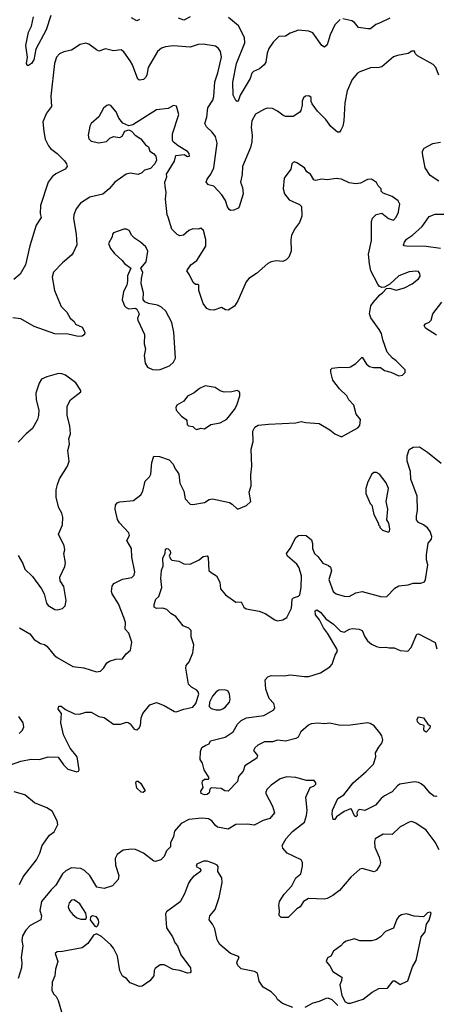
# Model space of a CAD drawing. Extents: x 1839239 to 1929705, y 762242 to 910352.
# Tile 301 of 429: x 1870797 to 1873993, y 857486 to 865042. Entities that reach past the tile are written whole.
import ezdxf

# ---------------------------------------------------------------- set-up
doc = ezdxf.new("R2010")
doc.units = 0

msp = doc.modelspace()

# ---------------------------------------------------------------- linework, layer by layer
at = {"layer": '0CON10XD'}
for points in [[(1871035.4, 865074.6), (1871000.4, 864965), (1870920, 864815), (1870904, 864735), (1870886.2, 864705), (1870865, 864690), (1870855, 864690), (1870848.8, 864705), (1870857.5, 864755), (1870844.1, 864845), (1870864.4, 864945), (1870887.3, 864992.7), (1870901.8, 865065)], [(1871715, 865044), (1871695, 865032.5), (1871655.4, 865055.4)], [(1872105, 865062.5), (1872055, 865037.8), (1872015, 865054.6)], [(1873255, 865044), (1873215, 865002), (1873177.8, 864925), (1873155, 864850), (1873135, 864832), (1873113.6, 864843.6), (1873045, 864940), (1873015, 864954.4), (1872935, 864962.2), (1872871.1, 864938.9), (1872835, 864916), (1872785, 864912.5), (1872740.9, 864869.1), (1872708.8, 864821.2), (1872694.2, 864785), (1872686.2, 864715), (1872673.3, 864695), (1872636.7, 864665), (1872590, 864645), (1872577.9, 864632.1), (1872565, 864590), (1872487, 864463), (1872473.8, 864416.2), (1872465, 864413.8), (1872455, 864421.2), (1872435, 864463.3), (1872431.4, 864561.4), (1872459.6, 864705), (1872523.6, 864865), (1872522.1, 864905), (1872475, 864994.2), (1872399.1, 865059.1)], [(1873637, 865053), (1873562.1, 865017.9), (1873530, 865005), (1873487.7, 864972.3), (1873468.3, 864971.7), (1873395, 864981.4), (1873365, 865020.8), (1873345, 865032.9), (1873275, 865048)], [(1874012, 864615), (1873988.6, 864675), (1873969.2, 864699.2), (1873847.5, 864765), (1873831.7, 864781.7), (1873825, 864800), (1873805, 864800), (1873777, 864783), (1873695, 864768), (1873665, 864755.8), (1873575, 864680.8), (1873555, 864674.2), (1873487.3, 864672.7), (1873405, 864642), (1873389.1, 864630.9), (1873347.3, 864582.7), (1873308.8, 864495), (1873291.5, 864405), (1873283.3, 864265), (1873275.4, 864224.6), (1873261.2, 864195), (1873250.7, 864179.3), (1873235, 864180), (1873182.8, 864222.8), (1873145, 864276), (1873080.9, 864340.9), (1873041.2, 864395), (1873033.8, 864415), (1873033.3, 864445), (1873015, 864458), (1872990, 864455), (1872975, 864442.5), (1872963.9, 864416.1), (1872963.3, 864385), (1872953.3, 864345), (1872945, 864332.5), (1872895, 864300), (1872835, 864300), (1872815, 864308.8), (1872775, 864340.8), (1872735, 864360), (1872695, 864363.3), (1872675, 864356.2), (1872605, 864315.7), (1872577.3, 864265), (1872572.9, 864215), (1872580.5, 864155), (1872577.3, 864105), (1872568.1, 864061.9), (1872506.7, 863915), (1872504.3, 863855), (1872491.4, 863795), (1872505.8, 863755), (1872510.8, 863705), (1872480, 863605), (1872472.5, 863595), (1872439.7, 863580.3), (1872415, 863578), (1872404.4, 863584.4), (1872390, 863605), (1872376, 863655), (1872348.1, 863698.1), (1872285, 863763.3), (1872243.9, 863773.9), (1872226.7, 863795), (1872235, 863817.5), (1872264.2, 863855.8), (1872285.7, 863905), (1872311.1, 864095), (1872298.9, 864145), (1872271.9, 864181.9), (1872229.1, 864219.1), (1872217.5, 864245), (1872231.8, 864295), (1872240.4, 864365), (1872277.1, 864425), (1872286.5, 864453.5), (1872294.6, 864565), (1872317.5, 864635), (1872345.4, 864755), (1872337.8, 864797.8), (1872321.4, 864821.4), (1872298.6, 864838.6), (1872205, 864854.4), (1872165, 864851.9), (1872105, 864832.2), (1871975, 864841.2), (1871915, 864834.4), (1871885, 864822.5), (1871855, 864798.8), (1871781.1, 864675), (1871772.8, 864617.2), (1871762.5, 864597.5), (1871747.3, 864582.7), (1871715, 864578.1), (1871702.9, 864585), (1871661.5, 864695), (1871644.5, 864725), (1871595.7, 864795), (1871575, 864810.8), (1871517, 864803), (1871455, 864817.8), (1871405, 864801.4), (1871385, 864810), (1871328, 864855), (1871305, 864861.1), (1871259.7, 864850.3), (1871195, 864807.5), (1871135, 864795.7), (1871101.3, 864778.7), (1871080, 864755), (1871064.6, 864705.4), (1871034.6, 864455), (1871041.5, 864375), (1871003.1, 864325), (1870975, 864257.5), (1870981.5, 864185), (1870993.1, 864125), (1871018.6, 864075), (1871033.9, 864053.9), (1871084, 864015), (1871139.7, 863959.7), (1871156.2, 863935), (1871160, 863915), (1871145, 863893.8), (1871075, 863859.2), (1871045, 863836), (1871015.7, 863795), (1870955.6, 863615), (1870952.5, 863555), (1870961.2, 863525), (1870923.1, 863465), (1870873.9, 863306.1), (1870840.3, 863159.7), (1870800.5, 863089.5), (1870750.7, 863049.3)], [(1870795, 860375.7), (1870875, 860328.1), (1870907.5, 860285), (1870955, 860254.4), (1870986.2, 860246.2), (1871005, 860234.2), (1871060, 860165), (1871085, 860146.7), (1871205, 860078.8), (1871288.3, 860068.3), (1871385, 860038.8), (1871416.4, 860043.6), (1871441.1, 860068.9), (1871465, 860106.7), (1871485, 860120), (1871534.2, 860135.8), (1871585, 860138), (1871612.5, 860175), (1871647.5, 860205), (1871656.7, 860265), (1871633.3, 860335), (1871606, 860365), (1871607.1, 860415), (1871595, 860453.8), (1871555, 860560), (1871506.8, 860636.8), (1871502, 860655), (1871506.2, 860695), (1871520, 860715), (1871585, 860749.2), (1871657.3, 860762.7), (1871675, 860780), (1871680.6, 860805), (1871656.4, 860916.4), (1871654.4, 860985), (1871619.2, 861045), (1871638, 861085), (1871634, 861105), (1871562.2, 861182.2), (1871546.5, 861206.5), (1871529.5, 861285), (1871532.8, 861317.2), (1871545, 861333.8), (1871565, 861343.3), (1871668.9, 861351.1), (1871725, 861396), (1871740.6, 861425), (1871759.2, 861500.8), (1871792.9, 861535), (1871801.5, 861555), (1871810, 861645), (1871825, 861693.3), (1871869.1, 861689.1), (1871942.5, 861665), (1871975, 861631.2), (1871988.6, 861595), (1872005, 861574.2), (1872017.3, 861555), (1872025.7, 861485), (1872056.7, 861425), (1872066.2, 861365), (1872105, 861323.8), (1872125, 861321.2), (1872215, 861337.5), (1872249.3, 861360.7), (1872275, 861366.2), (1872405, 861337.1), (1872426, 861325), (1872465, 861287.5), (1872475, 861287.5), (1872537.5, 861315), (1872568.8, 861345), (1872555.9, 861415), (1872572.5, 861465), (1872570.7, 861549.3), (1872578, 861615), (1872573.5, 861745), (1872587.8, 861805), (1872584.8, 861885), (1872600.8, 861915), (1872625, 861929.3), (1872705, 861939.1), (1872915, 861947.1), (1872955, 861957.9), (1872991.7, 861951.7), (1873093.1, 861943.1), (1873175.2, 861895.2), (1873215, 861864.5), (1873265, 861842), (1873390.5, 861909.5), (1873405, 861927.5), (1873411.2, 861975), (1873377.5, 862015), (1873361.2, 862085), (1873322.5, 862125), (1873307.5, 862155), (1873250.3, 862210.3), (1873200, 862275), (1873183, 862337), (1873183, 862357), (1873193, 862367), (1873255, 862376.7), (1873315, 862372.5), (1873335, 862377.5), (1873375, 862402.5), (1873425, 862452.5), (1873457.7, 862397.7), (1873479.5, 862379.5), (1873512.1, 862372.1), (1873565, 862372.5), (1873595, 862348.8), (1873645, 862337.5), (1873705, 862308.8), (1873732.5, 862315), (1873753.3, 862335), (1873753.3, 862355), (1873685, 862424), (1873655.8, 862445), (1873615, 862491.2), (1873582.2, 862585), (1873573.4, 862633.4), (1873554.4, 862664.4), (1873491.2, 862755), (1873480.8, 862785), (1873491.4, 862845), (1873508.3, 862871.7), (1873558.3, 862931.7), (1873580, 862945), (1873611.7, 862978.3), (1873635, 862982.5), (1873685, 862967.5), (1873748.8, 862985), (1873807.1, 863015), (1873856.4, 863053.6), (1873868.2, 863075), (1873866.4, 863095), (1873855, 863108.5), (1873835, 863111.8), (1873785, 863106), (1873705, 863076), (1873635, 863012.5), (1873595, 862990), (1873575, 862987.5), (1873555, 862997.5), (1873545, 863012.5), (1873491.5, 863115), (1873479.2, 863169.2), (1873472.6, 863242.6), (1873496.3, 863346.3), (1873495.5, 863494.5), (1873502, 863518), (1873532.1, 863547.9), (1873575, 863556.2), (1873625, 863516.2), (1873665, 863503.3), (1873685, 863527.5), (1873703.8, 863565), (1873706.2, 863586.2), (1873714, 863625), (1873701.2, 863651.2), (1873655, 863683.8), (1873585, 863710), (1873570, 863725), (1873570, 863745), (1873547, 863767), (1873533, 863793), (1873495, 863817.5), (1873465, 863816.7), (1873411.7, 863788.3), (1873375, 863782), (1873325, 863788.8), (1873265, 863818.8), (1873225, 863824), (1873155, 863812), (1873115, 863818.8), (1873065, 863807.5), (1873053.9, 863813.9), (1873027, 863857), (1873000, 863875), (1872982.5, 863905), (1872923.9, 863943.9), (1872905, 863950), (1872895, 863946.7), (1872883.8, 863935), (1872876.7, 863895), (1872826.7, 863825), (1872818.8, 863745), (1872828, 863705), (1872865, 863658.8), (1872942.7, 863622.7), (1872958.8, 863608.8), (1872961.2, 863535), (1872942.5, 863485), (1872905, 863433.3), (1872882.5, 863385), (1872875.7, 863354.3), (1872878.6, 863265), (1872860.5, 863219.5), (1872840.7, 863199.3), (1872815, 863186.7), (1872765, 863191.2), (1872725, 863184), (1872699.7, 863170.3), (1872613.3, 863095), (1872554, 863055), (1872535, 863030), (1872471.1, 862885), (1872445, 862843.8), (1872395, 862813.8), (1872376.1, 862816.1), (1872345, 862833.8), (1872285, 862814), (1872254.2, 862814.2), (1872233.3, 862825), (1872205, 862863.3), (1872171.9, 862965), (1872170.6, 863005), (1872165, 863010.6), (1872145, 863010), (1872126.2, 863025), (1872100, 863085), (1872078.8, 863115), (1872108.3, 863161.7), (1872155.6, 863194.4), (1872224, 863305), (1872224, 863355), (1872207.5, 863425), (1872185, 863443.3), (1872165, 863433.3), (1872125, 863437.5), (1872095, 863424), (1872052.7, 863387.3), (1872025, 863383.8), (1872004.2, 863394.2), (1871965, 863433.8), (1871935, 863526.7), (1871928.1, 863545), (1871915.9, 863664.1), (1871920.8, 863715), (1871912, 863765), (1871911.2, 863795), (1871926, 863835), (1871923, 863857), (1871983.6, 863956.4), (1871995, 864000), (1872057.5, 864007.5), (1872085, 863990.8), (1872100, 863995), (1872096.2, 864016.2), (1872085, 864030), (1872012.9, 864072.9), (1871975, 864103.3), (1871967.7, 864117.7), (1871968.1, 864165), (1872016.7, 864315), (1871999.3, 864379.3), (1871977, 864383), (1871935, 864361.2), (1871845, 864350), (1871665, 864236), (1871635, 864226.7), (1871587.3, 864247.3), (1871557.5, 864285), (1871537.1, 864335), (1871495, 864383.3), (1871481.7, 864388.3), (1871465, 864383.3), (1871438.3, 864361.7), (1871404.3, 864295.7), (1871345, 864245.7), (1871334.5, 864225), (1871322.5, 864155), (1871327.3, 864127.3), (1871345, 864110), (1871405, 864097.1), (1871463, 864107), (1871488.3, 864131.7), (1871515, 864145.8), (1871565, 864136.9), (1871582.1, 864147.9), (1871602.9, 864187.1), (1871635, 864197.5), (1871655, 864186.7), (1871683.3, 864155), (1871726.8, 864126.8), (1871761.7, 864081.7), (1871785.8, 864065.8), (1871794.2, 864034.2), (1871823.3, 864015), (1871840, 863995), (1871846.7, 863965), (1871833.6, 863936.4), (1871800, 863900), (1871753, 863887), (1871733.6, 863866.4), (1871705, 863853.8), (1871645, 863862.9), (1871613.2, 863856.8), (1871525.5, 863794.5), (1871484, 863745), (1871435, 863701.9), (1871335, 863681.2), (1871264, 863635), (1871229.1, 863590.9), (1871210.8, 863545), (1871210, 863515), (1871231.1, 863395), (1871234.3, 863315), (1871206.4, 863253.6), (1871194.2, 863235.8), (1871123.8, 863175), (1871056.2, 863105), (1871045.8, 863065), (1871062.8, 862962.8), (1871115, 862842), (1871157.8, 862797.8), (1871185, 862751.2), (1871214, 862725), (1871226, 862705), (1871275, 862683.3), (1871296.7, 862645), (1871292.5, 862625), (1871275, 862613.3), (1871245, 862610), (1871169.5, 862629.5), (1871065, 862630.9), (1870908.3, 862688.3), (1870805, 862746.5), (1870745, 862754)], [(1874011.9, 863801.9), (1873945, 863846.9), (1873908.1, 863905), (1873886, 864015), (1873887.7, 864032.3), (1873900, 864055), (1873965, 864091.2), (1874025, 864102)], [(1874025, 863286.2), (1873915, 863301.1), (1873763.2, 863303.2), (1873746.2, 863306.2), (1873742, 863315), (1873747.5, 863335), (1873765, 863357.5), (1873810.9, 863389.1), (1873884.5, 863455), (1873937.2, 863532.8), (1873985, 863550), (1874085, 863550)], [(1871845, 862354.3), (1871875, 862358), (1871945, 862386.2), (1871976.7, 862415), (1871992.5, 862445), (1871980, 862645), (1871965, 862717.5), (1871918, 862805), (1871885.5, 862835.5), (1871855, 862850), (1871784.1, 862864.1), (1871757.7, 862877.7), (1871743.3, 862895), (1871745.7, 862945), (1871729.2, 863015), (1871730.8, 863055), (1871741.7, 863101.7), (1871726.2, 863135), (1871768, 863185), (1871780, 863265), (1871765, 863298.8), (1871723.3, 863335), (1871676.2, 863365), (1871656.4, 863386.4), (1871636.7, 863425), (1871615, 863433.8), (1871595, 863433.8), (1871515, 863407.5), (1871507.5, 863395), (1871506.7, 863375), (1871478.8, 863325), (1871493.8, 863285), (1871525, 863247.5), (1871582.5, 863195), (1871600.5, 863170.5), (1871650, 863135), (1871623.9, 863076.1), (1871623.3, 863035), (1871618.8, 863005), (1871593, 862957), (1871583, 862893), (1871601.2, 862845), (1871612.7, 862832.7), (1871635, 862823.3), (1871685, 862827.5), (1871695, 862820), (1871712.5, 862785), (1871700.8, 862749.2), (1871702, 862735), (1871754, 862625), (1871751.4, 862555), (1871762.9, 862515), (1871751.4, 862465), (1871758, 862405), (1871776.7, 862375), (1871815, 862357.5), (1871845, 862354.3)], [(1873995, 862620), (1873910, 862675), (1873900, 862695), (1873911.1, 862708.9), (1873939.2, 862720.8), (1873953.1, 862735), (1873965.8, 862784.2), (1874035.7, 862875)], [(1870785, 860930), (1870819.5, 860869.5), (1870836.2, 860825), (1870895, 860770), (1870963.8, 860675), (1870983.8, 860635), (1871002, 860565), (1871015, 860546.7), (1871065, 860516), (1871085, 860512.5), (1871125.7, 860524.3), (1871146.2, 860545), (1871153.8, 860585), (1871136.4, 860693.6), (1871106.7, 860735), (1871103.3, 860765), (1871142, 860845), (1871147.5, 860875), (1871135.7, 860945), (1871142.5, 860975), (1871138.6, 861005), (1871094, 861095), (1871125.5, 861164.5), (1871126.7, 861225), (1871120, 861255), (1871095.9, 861295), (1871077.2, 861375), (1871077.3, 861435), (1871086.2, 861475), (1871102.7, 861517.3), (1871164.4, 861615), (1871175.6, 861655), (1871167.1, 861735), (1871178.1, 861785), (1871174, 861825), (1871185.5, 861865), (1871180, 861925), (1871160.5, 862005), (1871160, 862075), (1871185.8, 862125), (1871266.7, 862185), (1871266.1, 862196.1), (1871227.5, 862255), (1871147.5, 862315), (1871120, 862325), (1871095, 862326.2), (1871005, 862300), (1870965, 862282.5), (1870945, 862252.5), (1870921.2, 862175), (1870924.1, 862124.1), (1870942.5, 862045), (1870940, 862005), (1870933.3, 861975), (1870895, 861903.8), (1870845, 861863.8), (1870785, 861798.8)], [(1872155, 861897.5), (1872185, 861906.7), (1872215, 861902.5), (1872264.2, 861935.8), (1872335, 861948), (1872385, 861976.7), (1872445, 862050), (1872462, 862085), (1872486.2, 862155), (1872486.4, 862176.4), (1872479.3, 862189.3), (1872465, 862197.5), (1872425, 862186.7), (1872365, 862183.8), (1872334.2, 862194.2), (1872295, 862218.8), (1872218.3, 862231.7), (1872175, 862212.5), (1872135, 862177.5), (1872085, 862152.5), (1872055, 862113.3), (1872003.3, 862085), (1871993.3, 862065), (1871996.7, 862045), (1872038.3, 861998.3), (1872073.3, 861975), (1872080, 861965), (1872082, 861935), (1872091.2, 861925), (1872125, 861920), (1872142, 861902), (1872155, 861897.5)], [(1870645.2, 859294.8), (1870805, 859352.9), (1870885, 859366.2), (1870945, 859364.4), (1870975, 859373.1), (1871015, 859385.4), (1871092.2, 859382.2), (1871132.2, 859325), (1871165, 859290), (1871235, 859271.1), (1871247.1, 859275), (1871253.1, 859285), (1871237.5, 859385), (1871182.6, 859452.6), (1871131.9, 859555), (1871111.5, 859645), (1871117.7, 859717.7), (1871091.2, 859751.2), (1871096.4, 859773.6), (1871115, 859773.8), (1871148.8, 859748.8), (1871216.1, 859716.1), (1871255, 859713.6), (1871305, 859728.6), (1871345, 859728.6), (1871405, 859694.2), (1871445, 859688), (1871517.5, 859635), (1871570, 859635), (1871615, 859650.8), (1871629.7, 859649.7), (1871645, 859638.8), (1871675, 859597.5), (1871695, 859592.5), (1871713, 859607), (1871724.1, 859625.9), (1871729.4, 859685), (1871741.7, 859718.3), (1871794, 859785), (1871845, 859802.5), (1871905, 859780), (1871985, 859733.3), (1871998.3, 859731.7), (1872055, 859751.2), (1872125, 859765.7), (1872146.8, 859795), (1872170, 859865), (1872165.5, 859885), (1872156.1, 859896.1), (1872115, 859920), (1872092.3, 859942.3), (1872071.9, 860065), (1872074.4, 860085), (1872096.5, 860115), (1872126.1, 860183.9), (1872132, 860245), (1872111.1, 860305), (1872111.5, 860355), (1872095, 860371.5), (1872050.5, 860390.5), (1871995, 860462.5), (1871955.5, 860485.5), (1871925.4, 860515.4), (1871894.2, 860525.8), (1871845, 860523.3), (1871827.5, 860535), (1871827, 860553), (1871841.2, 860595), (1871863.4, 860616.6), (1871886.5, 860685), (1871878.2, 860755), (1871883.8, 860815), (1871898, 860852), (1871895, 860910), (1871911.7, 860948.3), (1871915, 860980), (1871922.5, 860985), (1871935, 860981.5), (1871950.6, 860965), (1871952.3, 860947.7), (1871943.3, 860925), (1871955, 860902), (1871965, 860894.4), (1872016.4, 860886.4), (1872055, 860867.5), (1872105.7, 860864.3), (1872172.7, 860897.3), (1872205, 860923.3), (1872235, 860927.5), (1872243.3, 860915), (1872248.8, 860815), (1872265, 860798.8), (1872306, 860775), (1872330.8, 860725), (1872336.2, 860675), (1872375, 860628.8), (1872455, 860572.5), (1872495, 860573.8), (1872517.1, 860535), (1872535, 860521.9), (1872635, 860502.9), (1872680, 860485), (1872755, 860436.2), (1872775, 860430), (1872814.1, 860435.9), (1872846.2, 860455), (1872882.7, 860527.3), (1872887.5, 860595), (1872896.2, 860605), (1872935, 860619.1), (1872945, 860629.2), (1872955.6, 860685), (1872959.6, 860775), (1872947.4, 860807.4), (1872939.7, 860835), (1872922.1, 860865), (1872850.5, 860925), (1872843.1, 860945), (1872872, 860985), (1872915, 861067.5), (1872936.7, 861083.3), (1872955, 861087.5), (1872995, 861082.5), (1873035, 861050), (1873043, 861023), (1873042.5, 860985), (1873057.5, 860945), (1873085, 860923.3), (1873121.2, 860871.2), (1873165, 860854.2), (1873180.2, 860840.2), (1873188.3, 860811.7), (1873168.6, 860745), (1873202, 860655), (1873225, 860636), (1873285, 860618), (1873325, 860616.2), (1873375, 860642.5), (1873425, 860654.3), (1873575, 860612.5), (1873612.5, 860615), (1873675, 860678.6), (1873705, 860698.6), (1873775.9, 860704.1), (1873815, 860718.8), (1873875, 860717.1), (1873902.9, 860727.1), (1873910.8, 860745), (1873928.6, 860858.6), (1873916.8, 860896.8), (1873916.5, 860935), (1873930.7, 861025), (1873956.2, 861055), (1873958.8, 861075), (1873945, 861114), (1873925, 861142.1), (1873895, 861164.7), (1873855, 861183.5), (1873842.1, 861205), (1873839.6, 861235), (1873848.2, 861275), (1873845.5, 861385), (1873797.5, 861515), (1873794.4, 861575), (1873768.1, 861655), (1873768, 861695), (1873785, 861742.5), (1873815, 861762.5), (1873865, 861763.3), (1873925, 861723.3), (1874029.7, 861639.7)], [(1873625, 861110), (1873632.6, 861117.4), (1873635.3, 861135), (1873628.8, 861178.8), (1873612.5, 861205), (1873621.2, 861285), (1873608.8, 861345), (1873625.7, 861445), (1873607, 861487), (1873556.7, 861555), (1873535, 861566.7), (1873513.6, 861566.4), (1873497.5, 861555), (1873467.5, 861495), (1873453.3, 861445), (1873452.5, 861405), (1873485, 861330), (1873497, 861317), (1873513.3, 861245), (1873550, 861175), (1873550, 861165), (1873560, 861155), (1873560, 861145), (1873580, 861125), (1873625, 861110)], [(1873996.1, 859083.9), (1873989.3, 859080.7), (1873975, 859083.3), (1873945, 859106.2), (1873904.3, 859155), (1873877.1, 859177.1), (1873855, 859188.8), (1873825, 859194.5), (1873714.2, 859175), (1873695, 859162.2), (1873655, 859116.5), (1873595, 859087.3), (1873569.1, 859065), (1873525, 859014.5), (1873445, 858974.4), (1873405, 858981.1), (1873394.4, 858975.6), (1873383.8, 858955), (1873385.5, 858934.5), (1873375, 858924), (1873365, 858932.5), (1873343.3, 858983.3), (1873335, 858986.2), (1873285, 858967.1), (1873226.7, 858925), (1873215, 858903.3), (1873202.5, 858905), (1873194, 858945), (1873196, 858975), (1873238.5, 859065), (1873282.5, 859095), (1873354.2, 859185.8), (1873455, 859272.7), (1873509.7, 859330.3), (1873530, 859385), (1873527.1, 859415), (1873550.7, 859459.3), (1873575, 859489.2), (1873582.1, 859515), (1873575, 859546.2), (1873560.6, 859570.6), (1873515, 859624), (1873485, 859640.8), (1873465, 859645.7), (1873335, 859627.5), (1873256.4, 859626.4), (1873175, 859642.9), (1873135, 859638.6), (1873085.8, 859644.2), (1873031.7, 859638.3), (1873011.2, 859628.8), (1872953.4, 859576.6), (1872933.3, 859536.7), (1872916.2, 859525), (1872835, 859506.6), (1872775, 859512.7), (1872735, 859501.2), (1872675, 859499.6), (1872622.9, 859475), (1872600.8, 859455), (1872590.8, 859435), (1872622, 859395), (1872616, 859375), (1872523.8, 859315), (1872510, 859275), (1872476.1, 859233.9), (1872468.8, 859195), (1872395, 859122.5), (1872370, 859125), (1872343, 859143), (1872265, 859148), (1872255, 859136.2), (1872249.7, 859110.3), (1872235, 859095.3), (1872215, 859092.5), (1872188.6, 859105), (1872187, 859123), (1872205, 859150), (1872196.5, 859185), (1872199.3, 859200.8), (1872215, 859213.9), (1872245.5, 859214.5), (1872249.4, 859225), (1872211.5, 859285), (1872197.8, 859337.8), (1872181.2, 859365), (1872183.8, 859425), (1872195, 859456.7), (1872223.9, 859476.1), (1872250, 859485), (1872261.7, 859508.3), (1872372.8, 859537.2), (1872434.1, 859575.9), (1872467.5, 859635), (1872494.5, 859665), (1872536.2, 859685), (1872668.4, 859701.6), (1872747.5, 859745), (1872754.2, 859765), (1872746, 859795), (1872711.7, 859831.7), (1872684, 859905), (1872680, 859975), (1872701.2, 859998.8), (1872725, 860010), (1872823, 860007), (1872875, 860014.3), (1872981.3, 860001.3), (1873015, 860002.5), (1873105, 860030.4), (1873175.8, 860075), (1873194.5, 860095.5), (1873215.6, 860164.4), (1873234, 860195), (1873228.6, 860215), (1873159.2, 860335), (1873128.2, 860375), (1873097.3, 860437.3), (1873066.1, 860475), (1873064.1, 860505.9), (1873075, 860514.4), (1873103.1, 860495), (1873145, 860444.4), (1873205, 860402.2), (1873258.8, 860348.8), (1873285, 860343.1), (1873325.7, 860365), (1873349.6, 860370.4), (1873400, 860365), (1873425, 860355.3), (1873445.7, 860305), (1873465.8, 860275), (1873495, 860250), (1873535, 860232.5), (1873565, 860224.2), (1873605, 860227.5), (1873630.5, 860220.5), (1873670.7, 860220.7), (1873715, 860200), (1873774.1, 860195.9), (1873800, 860225), (1873844.3, 860325.7), (1873855, 860330), (1873983.4, 860263.4), (1873996.7, 860215)], [(1872335, 859746), (1872355, 859754.3), (1872375, 859768.6), (1872405.5, 859805), (1872411.8, 859825), (1872406.4, 859865), (1872395, 859889.2), (1872386.2, 859895), (1872365, 859900), (1872325, 859897.5), (1872303.1, 859885), (1872275, 859851.4), (1872252.8, 859805), (1872250.4, 859770.4), (1872265, 859755.8), (1872305, 859746), (1872335, 859746)], [(1870792.5, 859565), (1870818.8, 859591.2), (1870828.1, 859615), (1870822.2, 859645), (1870789.2, 859695)], [(1873915, 859574), (1873900, 859585), (1873896.7, 859595), (1873900, 859625), (1873865.8, 859635.8), (1873848.8, 859655), (1873845.8, 859675), (1873855, 859691.2), (1873895, 859684.2), (1873927.5, 859635), (1873945, 859622.5), (1873944.2, 859605), (1873915, 859574)], [(1874015, 858672.9), (1873985, 858730.8), (1873915, 858823.1), (1873835, 858877.5), (1873805, 858888), (1873785, 858884), (1873715, 858847.5), (1873655, 858789.2), (1873585, 858791.4), (1873524.7, 858755.3), (1873518.2, 858735), (1873521.5, 858691.5), (1873555.6, 858615), (1873564.2, 858575), (1873560, 858555), (1873535, 858512.5), (1873515, 858503.8), (1873425, 858529.2), (1873405.8, 858524.2), (1873337.3, 858462.7), (1873250.9, 858359.1), (1873198.3, 858321.7), (1873155, 858298), (1873135.8, 858294.2), (1873012.4, 858297.6), (1872975, 858276.2), (1872948.8, 858235), (1872921.9, 858218.1), (1872855, 858151.2), (1872803.6, 858153.6), (1872787, 858167), (1872790, 858205), (1872784, 858245), (1872790.8, 858275), (1872825, 858332), (1872884.5, 858395), (1872915, 858456.9), (1872952.7, 858487.3), (1872966.7, 858546.7), (1872966.5, 858575), (1872955.3, 858595.3), (1872848.8, 858645), (1872816.2, 858685), (1872810, 858705), (1872840.9, 858759.1), (1872888.6, 858811.4), (1872980.6, 858885), (1872998.1, 858935), (1873002.5, 858975), (1872993, 859077), (1873025, 859150), (1873055, 859162.5), (1873067.5, 859175), (1873067.5, 859185), (1873055, 859202.5), (1872997, 859203), (1872915, 859227.5), (1872845, 859231.2), (1872795, 859215.8), (1872725, 859168), (1872692, 859135), (1872684.4, 859115), (1872685, 859103.3), (1872736.6, 859006.6), (1872752.5, 858955), (1872715, 858912.5), (1872665, 858895.8), (1872595, 858862), (1872545, 858869.2), (1872455, 858867.1), (1872395, 858831.4), (1872314.6, 858844.6), (1872297.6, 858857.6), (1872270.6, 858895), (1872245, 858908.9), (1872195, 858914.4), (1872093.8, 858905), (1872034.4, 858875), (1871984, 858816), (1871975.6, 858774.4), (1871953.9, 858725), (1871954.1, 858695), (1871922.1, 858665), (1871905, 858621.2), (1871880, 858595), (1871838.3, 858581.7), (1871825, 858583.8), (1871745.4, 858645.4), (1871685, 858674.7), (1871655, 858677.5), (1871590.9, 858669.1), (1871544, 858635), (1871529.4, 858605), (1871531.8, 858555), (1871556.9, 858475), (1871551.1, 858445), (1871508.1, 858395), (1871445, 858376), (1871389.2, 858385), (1871333.5, 858475), (1871292.8, 858512.8), (1871265, 858528.9), (1871195, 858532.7), (1871149.8, 858510.2), (1871125, 858487.5), (1871075, 858400), (1871037.3, 858365), (1870963.6, 858275), (1870950, 858205), (1870963.1, 858165), (1870957.9, 858135), (1870878.1, 858091.9), (1870844.4, 858055), (1870818.9, 858011.1), (1870812.8, 857977.2), (1870820.5, 857935), (1870806.7, 857845), (1870812, 857805), (1870809.2, 857765), (1870784, 857685)], [(1871745, 859111.2), (1871728.6, 859115), (1871694.2, 859144.2), (1871688, 859185), (1871692.3, 859197.7), (1871705, 859198), (1871725, 859180), (1871758, 859125), (1871745, 859111.2)], [(1870794.5, 858405), (1870823.5, 858465), (1870926.2, 858595), (1870951.1, 858645), (1870967.8, 858705), (1871026, 858785), (1871060.3, 858809.7), (1871088.6, 858865), (1871084.2, 858895), (1871045, 858969.2), (1871003.9, 858993.9), (1870911.3, 859031.3), (1870835, 859093.8), (1870755, 859117.2)], [(1872891.7, 857461.7), (1872811.7, 857491.7), (1872773.6, 857523.6), (1872763, 857543), (1872725, 857582.5), (1872665, 857617.5), (1872632.7, 857662.7), (1872621.9, 857725), (1872598, 857738), (1872495, 857759.5), (1872470.9, 857785), (1872463.3, 857803.3), (1872466.3, 857823.7), (1872480, 857845), (1872474, 857854), (1872413.8, 857875), (1872331.2, 857945), (1872311.2, 857981.2), (1872293.3, 858065), (1872275, 858102.5), (1872250, 858135), (1872256.2, 858165), (1872296.7, 858215), (1872325.7, 858305), (1872351.2, 858421.2), (1872347.6, 858457.6), (1872316.7, 858505), (1872320, 858545), (1872312.5, 858555), (1872285.9, 858565.9), (1872235, 858583.8), (1872206.4, 858583.6), (1872155, 858562.5), (1872150, 858545), (1872177.7, 858527.7), (1872186.7, 858515), (1872183.8, 858505), (1872127.5, 858465), (1872109.2, 858445), (1872090.8, 858415), (1872060.8, 858335), (1872026.8, 858273.2), (1871923.3, 858195), (1871915, 858180), (1871922.1, 858072.1), (1871968, 858005), (1871990, 857955), (1872007.5, 857935), (1872034, 857865), (1872106.7, 857765), (1872110, 857735), (1872105, 857727.5), (1872085, 857726), (1872025, 857745.8), (1871975, 857754.2), (1871905, 857788.6), (1871875, 857788), (1871835, 857760), (1871827.5, 857745), (1871826.7, 857705), (1871795, 857666.7), (1871735, 857626.2), (1871716.4, 857623.6), (1871645, 857650), (1871615, 857684), (1871585, 857703.3), (1871564.4, 857744.4), (1871547.1, 857855), (1871515, 857916), (1871495, 857942), (1871425, 858006.2), (1871386.4, 858026.4), (1871362.3, 858017.7), (1871318.3, 857951.7), (1871275, 857918.6), (1871125, 857891.4), (1871085, 857890), (1871070, 857875), (1871090, 857815), (1871070.8, 857755), (1871067.1, 857705), (1871046, 857655), (1871042.9, 857595), (1871055, 857566.7), (1871076.2, 857545), (1871092.5, 857515), (1871142.7, 857342.7)], [(1871305, 858140), (1871310, 858155), (1871303.8, 858185), (1871257.9, 858257.9), (1871215, 858288.8), (1871195, 858286.7), (1871176.2, 858265), (1871168, 858235), (1871179.2, 858205), (1871205, 858174.2), (1871235, 858150.8), (1871265, 858140.8), (1871305, 858140)], [(1871385, 858080), (1871395, 858090), (1871403.3, 858115), (1871401.2, 858135), (1871385, 858158), (1871355, 858166.2), (1871340, 858155), (1871337.5, 858135), (1871372.5, 858085), (1871385, 858080)], [(1873335, 857493.8), (1873432.5, 857525), (1873499.5, 857580.5), (1873552.7, 857607.3), (1873619.1, 857610.9), (1873662.7, 857667.3), (1873675, 857666.2), (1873715, 857638.8), (1873773.9, 857666.1), (1873810, 857775), (1873837, 857823), (1873876.7, 858005), (1873907, 858043), (1873918.3, 858101.7), (1873938.8, 858131.2), (1873952.5, 858185), (1873945, 858192.5), (1873925, 858188.8), (1873895, 858157.5), (1873823.9, 858163.9), (1873765, 858180), (1873725, 858172.9), (1873705, 858160.8), (1873689.9, 858140.1), (1873665, 858070), (1873604.2, 858045.8), (1873565, 858003.3), (1873535, 857983.8), (1873495.6, 857974.4), (1873405, 857972.2), (1873365, 857989.2), (1873300.3, 857969.7), (1873281.7, 857958.3), (1873261.2, 857935), (1873203.3, 857895), (1873183, 857857), (1873157, 857843), (1873147.5, 857815), (1873175, 857781.2), (1873198.6, 857738.6), (1873268.8, 857695), (1873266.7, 857666.7), (1873253.8, 857635), (1873268.6, 857555), (1873294.1, 857504.1), (1873313.9, 857493.9), (1873335, 857493.8)], [(1873237.3, 857477.3), (1873195, 857520), (1873163.6, 857533.6), (1873145, 857531.2), (1873095, 857507.1), (1873045, 857495.8), (1872985, 857460.8)]]:
    msp.add_lwpolyline(points, dxfattribs=at)

doc.saveas('drawing.dxf')
